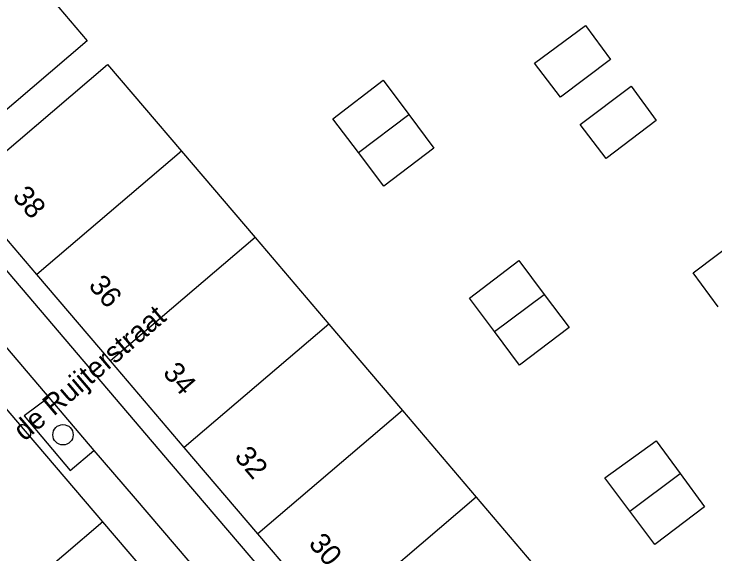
# Model space of a CAD drawing. Extents: x 160379 to 161131, y 383940 to 384849.
# Drawn here: x 160537.01 to 160570.71, y 384624.58 to 384650.53 of the extents above; entities that cross this region are included whole.
import ezdxf

# ---------------------------------------------------------------- set-up
doc = ezdxf.new("R2010")
doc.units = 0
for name, color, linetype in [('IMGEO_Boom', 7, 'Continuous'), ('IMGEO_Openbare_ruimte_label', 7, 'Continuous'), ('IMGEO_Pand', 7, 'Continuous'), ('IMGEO_Pand_nummerreeks', 7, 'Continuous'), ('IMGEO_Parkeervlak_open', 7, 'Continuous'), ('IMGEO_Rijbaan_lokaal_open', 7, 'Continuous'), ('IMGEO_Voetpad_open', 7, 'Continuous')]:
    doc.layers.add(name, color=color, linetype=linetype)

msp = doc.modelspace()

# ---------------------------------------------------------------- linework, layer by layer
at = {"layer": 'IMGEO_Boom'}
msp.add_circle((160539.364, 384630.315), 0.489, dxfattribs=at)
at = {"layer": 'IMGEO_Pand'}
for points in [[(160536.988, 384653.421), (160540.532, 384649.247), (160533.571, 384643.324)], [(160564.48, 384649.984), (160565.683, 384648.343), (160563.279, 384646.531), (160562.041, 384648.167), (160564.48, 384649.984)], [(160534.556, 384642.176), (160541.51, 384648.108), (160545.055, 384643.949)], [(160553.567, 384643.876), (160552.343, 384645.491), (160554.763, 384647.351), (160555.988, 384645.71)], [(160566.676, 384647.059), (160567.884, 384645.422), (160565.485, 384643.592), (160564.236, 384645.229), (160566.676, 384647.059)], [(160555.988, 384645.71), (160557.197, 384644.09), (160554.79, 384642.26), (160553.567, 384643.876)], [(160553.567, 384643.876), (160555.988, 384645.71)], [(160545.055, 384643.949), (160538.1, 384638.021)], [(160545.055, 384643.949), (160548.6, 384639.79)], [(160538.1, 384638.021), (160534.556, 384642.176)], [(160570.873, 384636.459), (160569.668, 384638.088), (160572.063, 384639.907), (160573.305, 384638.257)], [(160548.6, 384639.79), (160541.647, 384633.863)], [(160548.6, 384639.79), (160552.145, 384635.631)], [(160560.109, 384635.273), (160558.905, 384636.885), (160561.285, 384638.69), (160562.505, 384637.061)], [(160541.647, 384633.863), (160538.1, 384638.021)], [(160562.505, 384637.061), (160563.696, 384635.471), (160561.312, 384633.66), (160560.109, 384635.273)], [(160560.109, 384635.273), (160562.505, 384637.061)], [(160552.145, 384635.631), (160545.194, 384629.706)], [(160552.145, 384635.631), (160555.69, 384631.471)], [(160545.194, 384629.706), (160541.647, 384633.863)], [(160555.69, 384631.471), (160548.74, 384625.548)], [(160555.69, 384631.471), (160559.235, 384627.312)], [(160548.74, 384625.548), (160545.194, 384629.706)], [(160566.625, 384626.636), (160565.421, 384628.239), (160567.877, 384630.022), (160569.036, 384628.445)], [(160569.036, 384628.445), (160570.212, 384626.844), (160567.828, 384625.032), (160566.625, 384626.636)], [(160566.625, 384626.636), (160569.036, 384628.445)], [(160559.235, 384627.312), (160552.287, 384621.39)], [(160559.235, 384627.312), (160562.78, 384623.153)], [(160552.287, 384621.39), (160548.74, 384625.548)]]:
    msp.add_lwpolyline(points, dxfattribs=at)
at = {"layer": 'IMGEO_Parkeervlak_open'}
msp.add_lwpolyline([(160538.686, 384632.106), (160537.505, 384631.216), (160539.713, 384628.595), (160540.854, 384629.561)], dxfattribs=at)
at = {"layer": 'IMGEO_Rijbaan_lokaal_open'}
for points in [[(160541.279, 384626.131), (160529.002, 384640.499)], [(160541.279, 384626.131), (160537.53, 384622.931)], [(160554.972, 384610.11), (160541.279, 384626.131)]]:
    msp.add_lwpolyline(points, dxfattribs=at)
at = {"layer": 'IMGEO_Voetpad_open'}
for points in [[(160558.691, 384612.377), (160544.574, 384628.905), (160499.831, 384681.477), (160499.817, 384698.107), (160517.199, 384711.18), (160531.839, 384722.221)], [(160531.621, 384640.401), (160538.686, 384632.106)], [(160538.686, 384632.106), (160540.854, 384629.561)], [(160540.854, 384629.561), (160542.733, 384627.355), (160550.055, 384618.797)]]:
    msp.add_lwpolyline(points, dxfattribs=at)

# ---------------------------------------------------------------- texts
at = {"layer": 'IMGEO_Openbare_ruimte_label'}
msp.add_text('de Ruijterstraat', height=1, rotation=40.5392, dxfattribs=at).set_placement((160537.506, 384629.968))
at = {"layer": 'IMGEO_Pand_nummerreeks'}
for s, p in [('38', (160536.894, 384641.747)), ('36', (160540.549, 384637.462)), ('34', (160544.123, 384633.273)), ('32', (160547.566, 384629.237)), ('30', (160551.132, 384625.056))]:
    msp.add_text(s, height=1, rotation=310.4621, dxfattribs=at).set_placement(p)

doc.saveas('drawing.dxf')
